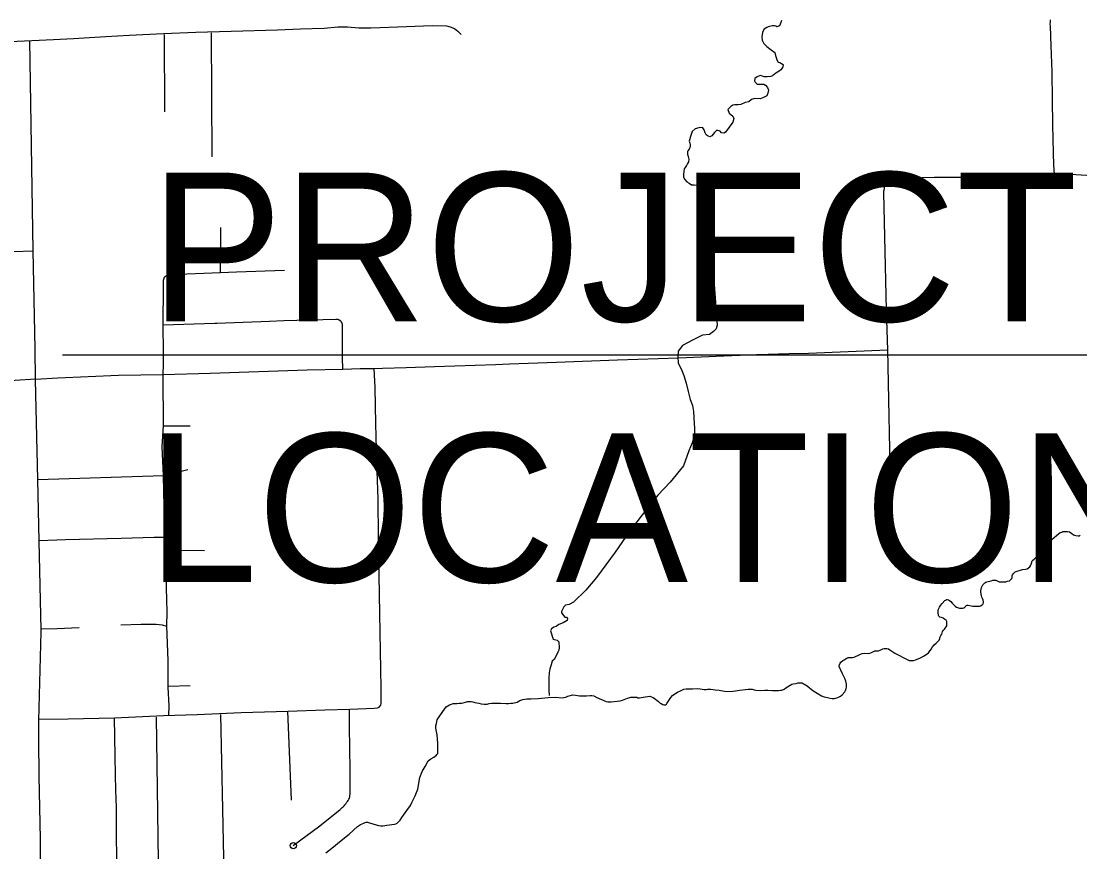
# Model space of a CAD drawing. Extents: x 309348 to 309445, y 336383 to 336484.
# Drawn here: x 309349.42 to 309351.067, y 336401.564 to 336402.856 of the extents above; entities that cross this region are included whole.
import ezdxf

# ---------------------------------------------------------------- set-up
doc = ezdxf.new("R2010")
doc.units = 0
doc.layers.add('R_Annotation', color=7, linetype='Continuous')

msp = doc.modelspace()

# ---------------------------------------------------------------- linework, layer by layer
at = {"layer": 'R_Annotation'}
for points in [[(309350.6023, 336402.8572), (309350.6013, 336402.854), (309350.5993, 336402.8488), (309350.5955, 336402.8474), (309350.5935, 336402.8484), (309350.5917, 336402.8492)], [(309351.0271, 336402.6184), (309351.0261, 336402.6323), (309351.0256, 336402.6517), (309351.0246, 336402.6951), (309351.0239, 336402.7337), (309351.0235, 336402.7777), (309351.0219, 336402.818), (309351.0208, 336402.8483), (309351.0207, 336402.8516), (309351.0208, 336402.8548), (309351.0209, 336402.8581)], [(309349.216, 336402.8173), (309349.2938, 336402.8205), (309349.3912, 336402.8243), (309349.4698, 336402.8277), (309349.5013, 336402.8295), (309349.5261, 336402.8309), (309349.5512, 336402.8326), (309349.5879, 336402.8347), (309349.6414, 336402.837), (309349.6917, 336402.839), (309349.7466, 336402.8407), (309349.8185, 336402.843), (309349.8543, 336402.8442), (309349.891, 336402.8454), (309349.9124, 336402.8473)], [(309349.7169, 336402.645), (309349.7156, 336402.8379)], [(309349.9124, 336402.8473), (309349.9276, 336402.8473), (309349.945, 336402.8457), (309349.9635, 336402.8457), (309350.0191, 336402.8482), (309350.0593, 336402.8493), (309350.0812, 336402.8489), (309350.0869, 336402.8473), (309350.0936, 336402.8448), (309350.0991, 336402.8409), (309350.1043, 336402.8355)], [(309350.5917, 336402.8492), (309350.5881, 336402.849), (309350.5819, 336402.8472), (309350.5795, 336402.8466), (309350.5771, 336402.8448), (309350.5752, 336402.8434), (309350.573, 336402.8386), (309350.5722, 336402.8318), (309350.5726, 336402.8268), (309350.5752, 336402.8216), (309350.5795, 336402.8168), (309350.5863, 336402.8116), (309350.5921, 336402.8076), (309350.5929, 336402.8048), (309350.5955, 336402.7963), (309350.5975, 336402.7925), (309350.5999, 336402.7919), (309350.6051, 336402.7891), (309350.6047, 336402.7879), (309350.6049, 336402.7871), (309350.6047, 336402.7853), (309350.6033, 336402.7827), (309350.6013, 336402.7807), (309350.5989, 336402.7787), (309350.5935, 336402.7755), (309350.5885, 336402.7713), (309350.5859, 336402.7701), (309350.5803, 336402.7695), (309350.5754, 336402.7695), (309350.5728, 336402.7709), (309350.5696, 336402.7715), (309350.5648, 336402.7699), (309350.5612, 336402.7671), (309350.5608, 336402.7633), (309350.5614, 336402.7615), (309350.5648, 336402.7585), (309350.5672, 336402.7583), (309350.5708, 336402.7581), (309350.5752, 336402.7581), (309350.5777, 336402.7565), (309350.5807, 336402.7529), (309350.5821, 336402.7487), (309350.5815, 336402.7443), (309350.5795, 336402.7403), (309350.5748, 336402.7377), (309350.5692, 336402.7356), (309350.5612, 336402.7362), (309350.5558, 336402.7342), (309350.5518, 336402.7308), (309350.5458, 336402.73), (309350.5394, 336402.7268), (309350.5352, 336402.726), (309350.5298, 336402.726), (309350.5266, 336402.7256), (309350.5236, 336402.7236), (309350.5192, 336402.719), (309350.521, 336402.7132), (309350.5236, 336402.7112), (309350.5268, 336402.7086), (309350.5284, 336402.705), (309350.527, 336402.6994), (309350.5156, 336402.6838), (309350.5126, 336402.682), (309350.5092, 336402.6824), (309350.507, 336402.685), (309350.5018, 336402.6868), (309350.4982, 336402.683), (309350.4941, 336402.678), (309350.4909, 336402.6762), (309350.4885, 336402.6772), (309350.4853, 336402.6794), (309350.4837, 336402.6828), (309350.4821, 336402.6872), (309350.4801, 336402.6902), (309350.4773, 336402.691), (309350.4739, 336402.6904), (309350.4681, 336402.6888), (309350.4637, 336402.6844), (309350.4611, 336402.6768), (309350.4597, 336402.6734), (309350.4587, 336402.6696), (309350.4597, 336402.6665), (309350.4603, 336402.6643), (309350.4605, 336402.6615), (309350.4591, 336402.6573), (309350.4569, 336402.6545), (309350.4565, 336402.6533), (309350.4561, 336402.6495), (309350.4573, 336402.6459), (309350.4585, 336402.6417), (309350.4579, 336402.6375), (309350.4563, 336402.6349), (309350.4549, 336402.6315), (309350.4527, 336402.6287), (309350.4513, 336402.6265), (309350.4507, 336402.6223), (309350.4501, 336402.6179), (309350.4503, 336402.6141), (309350.4517, 336402.6103), (309350.4555, 336402.6061), (309350.4587, 336402.6041)], [(309349.4386, 336402.499), (309349.4332, 336402.8261)], [(309349.6424, 336402.8354), (309349.6425, 336402.715)], [(309351.0271, 336402.6184), (309351.0519, 336402.6181), (309351.1107, 336402.6146), (309351.1577, 336402.6132), (309351.1626, 336402.6132), (309351.1676, 336402.6133), (309351.1725, 336402.6136), (309351.1775, 336402.614), (309351.1824, 336402.6146), (309351.1873, 336402.6153), (309351.1922, 336402.6162), (309351.2201, 336402.6207), (309351.2281, 336402.6218), (309351.2361, 336402.6227), (309351.2442, 336402.6233), (309351.2522, 336402.6236), (309351.2603, 336402.6236), (309351.301, 336402.6247), (309351.3749, 336402.6267), (309351.4113, 336402.6276), (309351.5524, 336402.6319)], [(309351.0271, 336402.6184), (309350.9701, 336402.616), (309350.8939, 336402.613), (309350.8404, 336402.6133), (309350.8019, 336402.6119), (309350.7828, 336402.6133), (309350.7757, 336402.6123), (309350.7689, 336402.6095), (309350.7655, 336402.6061), (309350.7628, 336402.6017), (309350.7619, 336402.5922)], [(309350.4587, 336402.6041), (309350.4627, 336402.6019), (309350.4667, 336402.6015), (309350.4705, 336402.601), (309350.4739, 336402.6006), (309350.4757, 336402.5984), (309350.4761, 336402.5956), (309350.4787, 336402.5862), (309350.4819, 336402.5794), (309350.4843, 336402.5762), (309350.4859, 336402.5742), (309350.4891, 336402.5714), (309350.4907, 336402.569), (309350.4919, 336402.5658), (309350.4927, 336402.5626), (309350.4939, 336402.5586), (309350.4935, 336402.5494), (309350.4935, 336402.5337), (309350.498, 336402.4468), (309350.5016, 336402.3975), (309350.5024, 336402.3835), (309350.5008, 336402.3779), (309350.4968, 336402.3735), (309350.4907, 336402.3691), (309350.4795, 336402.3679), (309350.4651, 336402.3603), (309350.4487, 336402.3515), (309350.4419, 336402.3427), (309350.4411, 336402.3343), (309350.4419, 336402.3246), (309350.4475, 336402.3126), (309350.4507, 336402.305), (309350.4543, 336402.293), (309350.4571, 336402.2802), (309350.4607, 336402.2678), (309350.4643, 336402.2585), (309350.4655, 336402.2489), (309350.4663, 336402.2405), (309350.4667, 336402.2293), (309350.4671, 336402.2241), (309350.4671, 336402.2149), (309350.4635, 336402.2001), (309350.4583, 336402.188), (309350.4503, 336402.1644), (309350.4295, 336402.1392), (309350.4102, 336402.1187), (309350.3842, 336402.0863), (309350.3658, 336402.0619), (309350.3438, 336402.0302), (309350.3145, 336401.9909), (309350.2981, 336401.9713), (309350.2789, 336401.9525), (309350.2721, 336401.9489), (309350.2665, 336401.9477), (309350.2637, 336401.9453), (309350.2601, 336401.9377), (309350.2601, 336401.9357), (309350.2653, 336401.9289), (309350.2681, 336401.9289), (309350.2697, 336401.9269), (309350.2693, 336401.924), (309350.2629, 336401.9204), (309350.256, 336401.9176), (309350.252, 336401.9148), (309350.2484, 336401.9136), (309350.2448, 336401.9112), (309350.2432, 336401.908), (309350.2472, 336401.8948), (309350.2536, 336401.8932), (309350.256, 336401.8908), (309350.2568, 336401.8816), (309350.2564, 336401.878), (309350.2548, 336401.8748), (309350.252, 336401.8688), (309350.2488, 336401.8632), (309350.246, 336401.8608), (309350.244, 336401.8551), (309350.242, 336401.8487), (309350.2412, 336401.8427), (309350.2404, 336401.8343), (309350.2404, 336401.8291), (309350.2404, 336401.8239), (309350.2408, 336401.8167), (309350.2404, 336401.8131), (309350.2412, 336401.8103), (309350.2412, 336401.8075)], [(309350.7679, 336402.345), (309350.7658, 336402.4065), (309350.7618, 336402.5897), (309350.7619, 336402.5922)], [(309349.7299, 336402.4653), (309349.7303, 336402.5086), (309349.7305, 336402.5355)], [(309349.3453, 336402.4962), (309349.3456, 336402.4961), (309349.3459, 336402.4961), (309349.3461, 336402.4961), (309349.3464, 336402.496), (309349.3467, 336402.496), (309349.347, 336402.496), (309349.3588, 336402.4963), (309349.4076, 336402.4979), (309349.4386, 336402.499)], [(309349.4414, 336402.3465), (309349.4386, 336402.499)], [(309349.6409, 336402.384), (309349.6409, 336402.403), (309349.641, 336402.4242), (309349.6412, 336402.4523), (309349.6412, 336402.4526), (309349.6413, 336402.453), (309349.6413, 336402.4533), (309349.6413, 336402.4536), (309349.6414, 336402.454), (309349.6415, 336402.4543), (309349.6415, 336402.4546), (309349.6416, 336402.455), (309349.6417, 336402.4553), (309349.6418, 336402.4556), (309349.642, 336402.456), (309349.6421, 336402.4563), (309349.6422, 336402.4566), (309349.6424, 336402.4569), (309349.6426, 336402.4572), (309349.6427, 336402.4575), (309349.6429, 336402.4578), (309349.6431, 336402.4581)], [(309349.6431, 336402.4581), (309349.6433, 336402.4583), (309349.6435, 336402.4586), (309349.6438, 336402.4589), (309349.644, 336402.4591), (309349.6442, 336402.4594), (309349.6445, 336402.4596), (309349.6447, 336402.4598), (309349.645, 336402.4601), (309349.6453, 336402.4603), (309349.6456, 336402.4605), (309349.6458, 336402.4607), (309349.6461, 336402.4608), (309349.6464, 336402.461), (309349.6467, 336402.4612), (309349.6471, 336402.4613), (309349.6474, 336402.4615), (309349.6477, 336402.4616), (309349.648, 336402.4617), (309349.6483, 336402.4618), (309349.6487, 336402.4619), (309349.649, 336402.462), (309349.6493, 336402.4621), (309349.6497, 336402.4621), (309349.65, 336402.4622), (309349.6504, 336402.4622), (309349.6507, 336402.4622), (309349.651, 336402.4622), (309349.6514, 336402.4622), (309349.7299, 336402.4653)], [(309349.7299, 336402.4653), (309349.7547, 336402.4663), (309349.8293, 336402.4688)], [(309349.8062, 336402.3896), (309349.8283, 336402.3904), (309349.9094, 336402.3929), (309349.9097, 336402.3929), (309349.9101, 336402.3929), (309349.9104, 336402.3929), (309349.9107, 336402.3928), (309349.9111, 336402.3928), (309349.9114, 336402.3927), (309349.9118, 336402.3927), (309349.9121, 336402.3926), (309349.9124, 336402.3925), (309349.9127, 336402.3924), (309349.9131, 336402.3923), (309349.9134, 336402.3922), (309349.9137, 336402.392), (309349.914, 336402.3919), (309349.9143, 336402.3917), (309349.9146, 336402.3916), (309349.9149, 336402.3914), (309349.9152, 336402.3912), (309349.9154, 336402.391), (309349.9157, 336402.3908), (309349.916, 336402.3906), (309349.9162, 336402.3904), (309349.9165, 336402.3902), (309349.9167, 336402.3899), (309349.9169, 336402.3898)], [(309349.6407, 336402.3053), (309349.641, 336402.3242), (309349.641, 336402.3412), (309349.6409, 336402.384)], [(309349.6409, 336402.384), (309349.721, 336402.3866), (309349.7241, 336402.3867)], [(309349.7241, 336402.3867), (309349.8062, 336402.3896)], [(309349.9201, 336402.3148), (309349.9194, 336402.333), (309349.9194, 336402.3849), (309349.9193, 336402.3852), (309349.9192, 336402.3855), (309349.9191, 336402.3859), (309349.919, 336402.3862), (309349.9189, 336402.3865), (309349.9188, 336402.3868), (309349.9186, 336402.3871), (309349.9185, 336402.3874), (309349.9183, 336402.3877), (309349.9182, 336402.388), (309349.918, 336402.3883), (309349.9178, 336402.3886), (309349.9176, 336402.3889), (309349.9174, 336402.3892), (309349.9172, 336402.3894), (309349.917, 336402.3897), (309349.9169, 336402.3898)], [(309349.4423, 336402.2982), (309349.4414, 336402.3465)], [(309349.9691, 336402.3162), (309349.9819, 336402.3166), (309350.0188, 336402.3177), (309350.063, 336402.3192), (309350.1577, 336402.3222), (309350.1792, 336402.323), (309350.2527, 336402.3257), (309350.3473, 336402.3292), (309350.4424, 336402.3328), (309350.5129, 336402.3357), (309350.5638, 336402.3377), (309350.5818, 336402.3385), (309350.6142, 336402.3392), (309350.6445, 336402.3398), (309350.7679, 336402.345)], [(309350.7729, 336402.0899), (309350.7726, 336402.1129), (309350.7679, 336402.345)], [(309351.7151, 336400.4543), (309351.2446, 336402.3368), (309349.4843, 336402.3368)], [(309349.4423, 336402.2996), (309349.4768, 336402.3016), (309349.5712, 336402.3054), (309349.6407, 336402.3068), (309349.7139, 336402.3088), (309349.8645, 336402.314), (309349.9201, 336402.3148)], [(309349.9201, 336402.3148), (309349.9471, 336402.3157), (309349.9691, 336402.3162)], [(309349.9799, 336401.7955), (309349.9799, 336401.7968), (309349.9798, 336401.7971), (309349.98, 336401.8185), (309349.9787, 336401.8765), (309349.9778, 336401.9349), (309349.9767, 336401.9943), (309349.9756, 336402.0536), (309349.9749, 336402.1126), (309349.9732, 336402.1707), (309349.9717, 336402.2299), (309349.9702, 336402.2866), (309349.9691, 336402.3162)], [(309349.4423, 336402.2996), (309349.4104, 336402.2973), (309349.3431, 336402.2961), (309349.3086, 336402.2947)], [(309349.4456, 336402.1433), (309349.4423, 336402.2982)], [(309349.641, 336402.2267), (309349.6407, 336402.3053)], [(309349.641, 336402.1495), (309349.6392, 336402.1942), (309349.641, 336402.2267)], [(309349.641, 336402.2267), (309349.6826, 336402.2268)], [(309349.4456, 336402.1433), (309349.641, 336402.1495)], [(309349.641, 336402.1495), (309349.6791, 336402.1586)], [(309349.6432, 336402.0538), (309349.641, 336402.1495)], [(309349.4479, 336402.0471), (309349.4456, 336402.1433)], [(309350.9515, 336401.9843), (309350.9537, 336401.985), (309350.9573, 336401.9859), (309350.9595, 336401.9875), (309350.9608, 336401.9893), (309350.9616, 336401.9909), (309350.9616, 336401.9932), (309350.9617, 336401.9952), (309350.9627, 336401.9966), (309350.9659, 336401.9995), (309350.9678, 336402.0004), (309350.9774, 336402.0032), (309350.982, 336402.0037), (309350.9845, 336402.0045), (309350.987, 336402.006), (309350.9889, 336402.0076), (309350.9905, 336402.01), (309350.9912, 336402.013), (309350.9924, 336402.0166), (309350.9935, 336402.018), (309350.9956, 336402.0194), (309350.9973, 336402.0211), (309351.0029, 336402.027), (309351.0065, 336402.0307), (309351.0134, 336402.0387), (309351.0151, 336402.0421), (309351.0179, 336402.0451), (309351.0206, 336402.0482), (309351.0229, 336402.0499), (309351.0266, 336402.0529), (309351.0303, 336402.0561), (309351.0337, 336402.0586), (309351.0362, 336402.0606), (309351.0385, 336402.0616), (309351.0404, 336402.0622), (309351.0426, 336402.0626), (309351.045, 336402.0626), (309351.0472, 336402.0626), (309351.0508, 336402.0618), (309351.0541, 336402.0593), (309351.0567, 336402.057), (309351.0583, 336402.0565), (309351.0606, 336402.056), (309351.0641, 336402.0558), (309351.066, 336402.0559), (309351.0674, 336402.0566)], [(309349.4479, 336402.0485), (309349.4886, 336402.0498), (309349.5751, 336402.0522), (309349.6265, 336402.0538), (309349.6432, 336402.0538)], [(309349.4507, 336401.9092), (309349.4479, 336402.0471)], [(309349.6432, 336402.0538), (309349.644, 336402.0295), (309349.6454, 336401.9745), (309349.6466, 336401.9376), (309349.6459, 336401.9152)], [(309349.7052, 336402.0323), (309349.6469, 336402.0328)], [(309350.769, 336401.8798), (309350.7712, 336401.8785), (309350.7786, 336401.8733), (309350.799, 336401.8628), (309350.8014, 336401.8619), (309350.8041, 336401.8617), (309350.807, 336401.8616), (309350.8082, 336401.8619), (309350.811, 336401.8628), (309350.8178, 336401.8653), (309350.8244, 336401.8688), (309350.8312, 336401.8737), (309350.8355, 336401.8795), (309350.8373, 336401.8828), (309350.8401, 336401.8861), (309350.8434, 336401.8887), (309350.8459, 336401.8914), (309350.8478, 336401.8934), (309350.8487, 336401.896), (309350.8493, 336401.8983), (309350.8505, 336401.9005), (309350.8519, 336401.9029), (309350.8531, 336401.9066), (309350.8544, 336401.9087), (309350.8559, 336401.9105), (309350.8595, 336401.9158), (309350.86, 336401.9172), (309350.86, 336401.9188), (309350.8599, 336401.9208), (309350.8598, 336401.9222), (309350.8585, 336401.9242), (309350.8567, 336401.9255), (309350.8541, 336401.9278), (309350.8512, 336401.9284), (309350.849, 336401.9291), (309350.8482, 336401.9298), (309350.8473, 336401.9308), (309350.8468, 336401.9315), (309350.8467, 336401.9329), (309350.8463, 336401.9352), (309350.8465, 336401.938), (309350.8465, 336401.9403), (309350.8474, 336401.9426), (309350.8484, 336401.9448), (309350.85, 336401.9471), (309350.8523, 336401.9502), (309350.8565, 336401.9548), (309350.8583, 336401.9558), (309350.8592, 336401.9564), (309350.8603, 336401.9565), (309350.8621, 336401.9562), (309350.8641, 336401.9552), (309350.866, 336401.9537), (309350.8681, 336401.9511), (309350.8727, 336401.9463), (309350.8749, 336401.9445), (309350.8797, 336401.9431), (309350.8818, 336401.9429), (309350.8843, 336401.9429), (309350.8862, 336401.9438), (309350.8876, 336401.9449), (309350.8886, 336401.9458), (309350.8893, 336401.9467), (309350.8902, 336401.9473), (309350.8914, 336401.9478), (309350.8929, 336401.9479), (309350.8957, 336401.9472), (309350.8977, 336401.9468), (309350.9, 336401.9461), (309350.9022, 336401.9461), (309350.9047, 336401.9461), (309350.9075, 336401.9461), (309350.9106, 336401.9463), (309350.9121, 336401.947), (309350.9148, 336401.9485), (309350.9161, 336401.9498), (309350.9166, 336401.9517), (309350.9167, 336401.9532), (309350.9163, 336401.9558), (309350.9153, 336401.958), (309350.914, 336401.9604), (309350.9137, 336401.9622), (309350.9129, 336401.9651), (309350.9127, 336401.9687), (309350.9126, 336401.9703), (309350.9129, 336401.9725), (309350.9138, 336401.9751), (309350.916, 336401.9793), (309350.9188, 336401.9823), (309350.9206, 336401.9836), (309350.9219, 336401.9842), (309350.9287, 336401.9859), (309350.9312, 336401.9868), (309350.9332, 336401.9868), (309350.936, 336401.9867), (309350.9392, 336401.9852), (309350.9414, 336401.9842), (309350.9439, 336401.984), (309350.9466, 336401.984), (309350.9487, 336401.984), (309350.9515, 336401.9843)], [(309349.5748, 336401.9171), (309349.6062, 336401.918), (309349.6299, 336401.9183), (309349.6392, 336401.9171), (309349.6459, 336401.9152)], [(309349.6459, 336401.9152), (309349.6479, 336401.8619), (309349.6477, 336401.8201), (309349.6493, 336401.791), (309349.6491, 336401.7762)], [(309349.4474, 336401.7684), (309349.4507, 336401.9061), (309349.4507, 336401.9092)], [(309349.5099, 336401.9123), (309349.4755, 336401.9112), (309349.4515, 336401.9106)], [(309350.4331, 336401.8071), (309350.4353, 336401.8089), (309350.4408, 336401.8125), (309350.4456, 336401.8147), (309350.4507, 336401.817), (309350.4541, 336401.8179), (309350.4574, 336401.8179), (309350.4643, 336401.8178), (309350.4724, 336401.8183), (309350.4761, 336401.8175), (309350.4822, 336401.8165), (309350.4835, 336401.8165), (309350.4855, 336401.8165), (309350.4875, 336401.8172), (309350.4901, 336401.8173), (309350.4926, 336401.8173), (309350.4961, 336401.8167), (309350.4996, 336401.8162), (309350.5054, 336401.8155), (309350.5138, 336401.814), (309350.522, 336401.8136), (309350.5276, 336401.8138), (309350.5376, 336401.8154), (309350.5463, 336401.8165), (309350.5508, 336401.8169), (309350.5535, 336401.817), (309350.5568, 336401.8169), (309350.5601, 336401.8163), (309350.5628, 336401.8157), (309350.5697, 336401.8152), (309350.5768, 336401.8158), (309350.5812, 336401.8155), (309350.5887, 336401.8151), (309350.5939, 336401.815), (309350.598, 336401.815), (309350.6009, 336401.8155), (309350.6033, 336401.8158), (309350.6068, 336401.8173), (309350.6095, 336401.819), (309350.6187, 336401.8247), (309350.6205, 336401.8254), (309350.6252, 336401.8261), (309350.6282, 336401.8268), (309350.6314, 336401.8269), (309350.6345, 336401.8268), (309350.6365, 336401.8261), (309350.6425, 336401.8222), (309350.6514, 336401.8149), (309350.6649, 336401.8069), (309350.669, 336401.8051), (309350.674, 336401.8039), (309350.678, 336401.803), (309350.6813, 336401.8026), (309350.6845, 336401.8026), (309350.6867, 336401.8029), (309350.6903, 336401.8041), (309350.6945, 336401.806), (309350.697, 336401.8083), (309350.701, 336401.8132), (309350.7023, 336401.8151), (309350.7032, 336401.818), (309350.7035, 336401.8201), (309350.7035, 336401.8222), (309350.7035, 336401.8247), (309350.7028, 336401.8296), (309350.7013, 336401.8337), (309350.6974, 336401.841), (309350.6946, 336401.8468), (309350.6936, 336401.8486), (309350.6922, 336401.8524), (309350.692, 336401.854), (309350.6926, 336401.8552), (309350.6937, 336401.8577), (309350.6947, 336401.8591), (309350.6979, 336401.8615), (309350.7002, 336401.8629), (309350.7043, 336401.8653), (309350.7064, 336401.8663), (309350.7073, 336401.8664), (309350.7084, 336401.8664), (309350.7098, 336401.8664), (309350.7116, 336401.8665), (309350.7128, 336401.8664), (309350.7158, 336401.8669), (309350.7179, 336401.8679), (309350.7213, 336401.8694), (309350.7254, 336401.8718), (309350.7278, 336401.8728), (309350.7316, 336401.8732), (309350.7375, 336401.8728), (309350.7401, 336401.873), (309350.7427, 336401.8743), (309350.7476, 336401.8768), (309350.749, 336401.8769), (309350.7533, 336401.877), (309350.7558, 336401.8777), (309350.76, 336401.8797), (309350.7621, 336401.8803), (309350.7637, 336401.8803), (309350.7666, 336401.8803), (309350.769, 336401.8798)], [(309349.649, 336401.822), (309349.6824, 336401.8229)], [(309350.0677, 336401.7172), (309350.0679, 336401.7192), (309350.0681, 336401.7211), (309350.0677, 336401.727), (309350.0678, 336401.7326), (309350.0669, 336401.7462), (309350.0649, 336401.7567), (309350.0649, 336401.7599), (309350.0657, 336401.7637), (309350.0671, 336401.7694), (309350.0708, 336401.7755), (309350.0755, 336401.7823), (309350.0811, 336401.7894), (309350.0834, 336401.7912), (309350.0863, 336401.7929), (309350.089, 336401.794), (309350.0919, 336401.7949), (309350.0946, 336401.7949), (309350.0975, 336401.7949), (309350.1009, 336401.7951), (309350.105, 336401.7951), (309350.1072, 336401.7957), (309350.1108, 336401.7969), (309350.1142, 336401.7979), (309350.1163, 336401.798), (309350.1182, 336401.798), (309350.1198, 336401.798), (309350.1226, 336401.7975), (309350.1255, 336401.7965), (309350.1316, 336401.7952), (309350.1351, 336401.7945), (309350.1398, 336401.7939), (309350.1419, 336401.7937), (309350.1447, 336401.7939), (309350.1478, 336401.7949), (309350.1515, 336401.7954), (309350.1547, 336401.7954), (309350.1568, 336401.7955), (309350.1597, 336401.7956), (309350.1654, 336401.7956), (309350.174, 336401.7949), (309350.178, 336401.7947), (309350.1815, 336401.7951), (309350.1845, 336401.7955), (309350.1912, 336401.797), (309350.1957, 336401.7993), (309350.2002, 336401.8009), (309350.2035, 336401.8015), (309350.2063, 336401.8019), (309350.2127, 336401.8022), (309350.2238, 336401.8025), (309350.2395, 336401.8043), (309350.2515, 336401.8045), (309350.2611, 336401.8036), (309350.2641, 336401.8039), (309350.2672, 336401.8048), (309350.2703, 336401.8064), (309350.2779, 336401.8081), (309350.2823, 336401.8079), (309350.2882, 336401.807), (309350.2993, 336401.807), (309350.3051, 336401.8072), (309350.3075, 336401.8072), (309350.3108, 336401.8065), (309350.3155, 336401.8042), (309350.3227, 336401.8011), (309350.3296, 336401.7979), (309350.3326, 336401.7974), (309350.3374, 336401.7976), (309350.347, 336401.7983), (309350.3517, 336401.7992), (309350.3551, 336401.8001), (309350.3631, 336401.8029), (309350.3666, 336401.8042), (309350.3683, 336401.8048), (309350.371, 336401.8048), (309350.3748, 336401.8048), (309350.3773, 336401.8045), (309350.3793, 336401.8038), (309350.3814, 336401.8036), (309350.3841, 336401.8041), (309350.3903, 336401.8052), (309350.3946, 336401.8056), (309350.3976, 336401.806), (309350.4002, 336401.805), (309350.4029, 336401.804), (309350.4066, 336401.8017), (309350.4092, 336401.7994), (309350.4114, 336401.7977), (309350.414, 336401.7955), (309350.4156, 336401.7946), (309350.4179, 336401.7933), (309350.4194, 336401.7926), (309350.4223, 336401.7929), (309350.4234, 336401.794), (309350.4241, 336401.795), (309350.4254, 336401.7964), (309350.4275, 336401.7994), (309350.4292, 336401.8026), (309350.4305, 336401.8043), (309350.4331, 336401.8071)], [(309349.4475, 336401.7704), (309349.493, 336401.7712), (309349.5649, 336401.7724), (309349.6412, 336401.7762), (309349.6937, 336401.7776), (309349.7619, 336401.7807), (309349.8347, 336401.7829)], [(309349.8347, 336401.7829), (309349.8922, 336401.7849), (309349.9308, 336401.786), (309349.969, 336401.7877), (309349.9743, 336401.7882), (309349.9765, 336401.7893), (309349.9793, 336401.7921), (309349.9799, 336401.7955)], [(309349.8402, 336401.6442), (309349.8347, 336401.7829)], [(309349.8431, 336401.5737), (309349.8842, 336401.6046), (309349.9158, 336401.63), (309349.9174, 336401.6314), (309349.919, 336401.6328), (309349.9205, 336401.6342), (309349.922, 336401.6358), (309349.9234, 336401.6373), (309349.9247, 336401.6389), (309349.926, 336401.6406), (309349.9273, 336401.6423), (309349.9284, 336401.644), (309349.9296, 336401.6458), (309349.9306, 336401.6478), (309349.9311, 336401.6498), (309349.9316, 336401.6565), (309349.9315, 336401.691), (309349.9311, 336401.7253), (309349.9307, 336401.7587), (309349.9303, 336401.786)], [(309349.4519, 336401.3699), (309349.4507, 336401.4424), (309349.4496, 336401.5842), (309349.4479, 336401.6818), (309349.4472, 336401.7383), (309349.4474, 336401.7684)], [(309349.5665, 336401.6841), (309349.5659, 336401.7129), (309349.5649, 336401.7724)], [(309349.6324, 336401.6258), (309349.6304, 336401.7736)], [(309349.7354, 336401.5294), (309349.7333, 336401.6306), (309349.7305, 336401.7777)], [(309349.8936, 336401.5624), (309349.9029, 336401.57), (309349.9178, 336401.5818), (309349.9302, 336401.5915), (309349.943, 336401.6037), (309349.9474, 336401.6064), (309349.9528, 336401.6088), (309349.9548, 336401.6098), (309349.9563, 336401.61), (309349.9587, 336401.61), (309349.9617, 336401.6092), (309349.9668, 336401.6077), (309349.9757, 336401.6052), (309349.9791, 336401.6046), (309349.9824, 336401.6045), (309349.9884, 336401.6056), (309350.0005, 336401.6069), (309350.0025, 336401.6075), (309350.0045, 336401.6089), (309350.0067, 336401.6107), (309350.0094, 336401.6134), (309350.0118, 336401.6175), (309350.0198, 336401.6284), (309350.0255, 336401.6361), (309350.0276, 336401.6409), (309350.0328, 336401.6514), (309350.0366, 336401.6618), (309350.0401, 336401.6797), (309350.0437, 336401.6889), (309350.0482, 336401.6966), (309350.053, 336401.7058), (309350.057, 336401.7089), (309350.0616, 336401.7111), (309350.0639, 336401.7127), (309350.0653, 336401.7141), (309350.0665, 336401.7153), (309350.0677, 336401.7172)], [(309349.5681, 336401.5939), (309349.5679, 336401.612), (309349.5678, 336401.6329), (309349.567, 336401.6599), (309349.5665, 336401.6841)], [(309349.634, 336401.51), (309349.6324, 336401.6258)], [(309349.5714, 336401.5099), (309349.5712, 336401.5101), (309349.5711, 336401.5103), (309349.571, 336401.5104), (309349.5709, 336401.5106), (309349.5707, 336401.5108), (309349.5706, 336401.511), (309349.5705, 336401.5111), (309349.5704, 336401.5113), (309349.5704, 336401.5115), (309349.5703, 336401.5117), (309349.5702, 336401.5119), (309349.5701, 336401.5121), (309349.5701, 336401.5123), (309349.57, 336401.5125), (309349.57, 336401.5127), (309349.5699, 336401.5129), (309349.5699, 336401.5131), (309349.5692, 336401.542), (309349.5688, 336401.5504), (309349.5681, 336401.5939)]]:
    msp.add_lwpolyline(points, dxfattribs=at)
msp.add_circle((309349.8431, 336401.5737), 0.005, dxfattribs=at)

# ---------------------------------------------------------------- texts
for s, p in [('PROJECT', (309349.6204, 336402.3895)), ('LOCATION', (309349.6155, 336401.9837))]:
    msp.add_text(s, height=0.23116, dxfattribs=at).set_placement(p)

doc.saveas('drawing.dxf')
